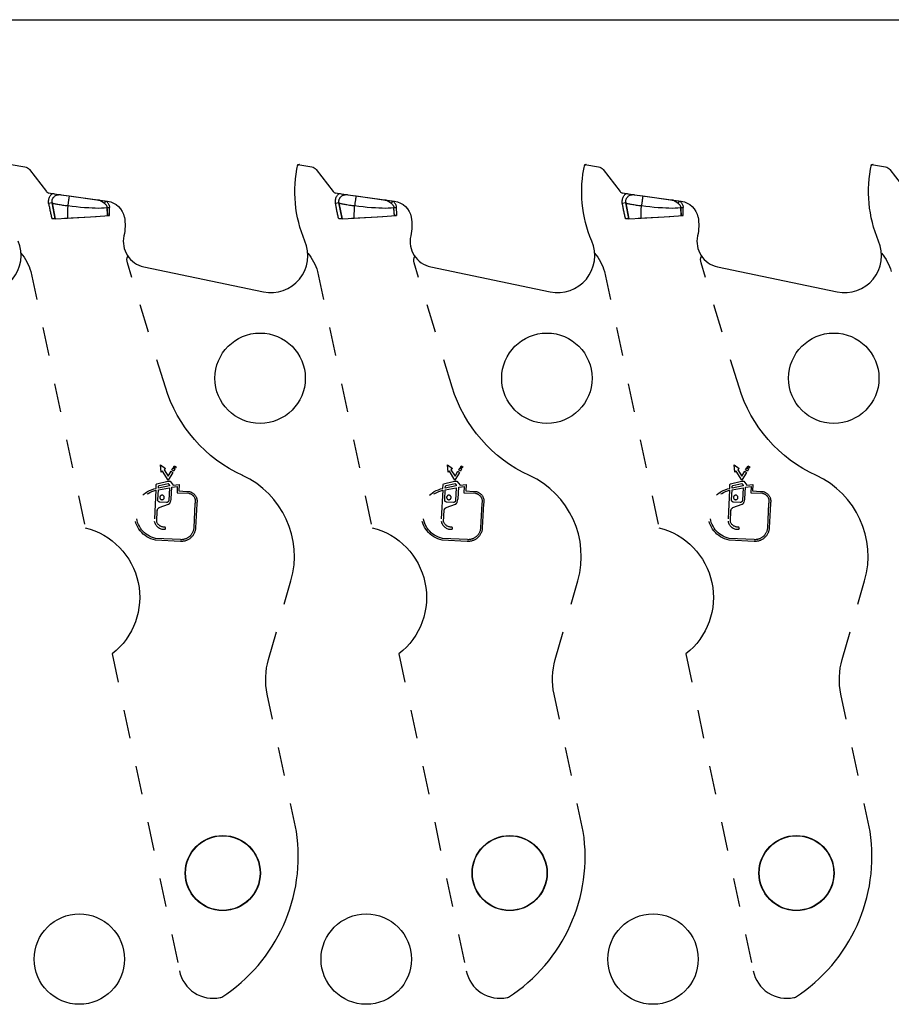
# Model space of a CAD drawing. Header units: inches. Extents: x 3 to 289, y 4 to 291.
# Tile 580 of 634: x 188.99 to 192.03, y 141.69 to 145.13. Entities that reach past the tile are written whole.
import ezdxf

# ---------------------------------------------------------------- set-up
doc = ezdxf.new("R2010")
doc.units = ezdxf.units.IN
doc.header["$LTSCALE"] = 0.5
doc.header["$MEASUREMENT"] = 0
doc.linetypes.add('HIDDEN', pattern=[0.225, 0.15, -0.075])
doc.layers.add('DBU', color=7, linetype='Continuous')

msp = doc.modelspace()

# ---------------------------------------------------------------- linework, layer by layer
at = {"layer": 'DBU', "color": 56, "linetype": 'Continuous'}
msp.add_line((177.3465, 145.127), (211.2496, 145.127), dxfattribs=at)
at = {"layer": 'DBU', "color": 30, "linetype": 'Continuous'}
for p, q in [((188.9615, 144.6226), (189.0098, 144.6141)), ((189.9615, 144.6226), (190.0098, 144.6141)), ((190.9615, 144.6226), (191.0098, 144.6141)), ((191.9615, 144.6226), (192.0098, 144.6141)), ((189.0252, 144.6047), (189.0846, 144.5276)), ((190.0252, 144.6047), (190.0846, 144.5276)), ((191.0252, 144.6047), (191.0846, 144.5276)), ((192.0252, 144.6047), (192.0846, 144.5276)), ((189.0928, 144.5229), (189.1119, 144.5202)), ((189.0954, 144.5078), (189.0966, 144.5103)), ((189.0966, 144.5103), (189.0981, 144.5127)), ((189.0981, 144.5127), (189.0997, 144.515)), ((189.0997, 144.515), (189.1016, 144.5172)), ((189.1016, 144.5172), (189.1035, 144.5192)), ((189.1035, 144.5192), (189.1056, 144.5211)), ((189.1056, 144.5211), (189.1091, 144.5206)), ((189.1091, 144.5206), (189.1119, 144.5202)), ((189.1119, 144.5202), (189.2981, 144.494)), ((189.1119, 144.5202), (189.1138, 144.5199)), ((189.1138, 144.5199), (189.1185, 144.5192)), ((189.1185, 144.5192), (189.1351, 144.5169)), ((189.1351, 144.5169), (189.1635, 144.5129)), ((189.1635, 144.5129), (189.1643, 144.5128)), ((189.1643, 144.5128), (189.2603, 144.4993)), ((190.0928, 144.5229), (190.1357, 144.5168)), ((190.0954, 144.5078), (190.0966, 144.5103)), ((190.0966, 144.5103), (190.0981, 144.5127)), ((190.0981, 144.5127), (190.0997, 144.515)), ((190.0997, 144.515), (190.1016, 144.5172)), ((190.1016, 144.5172), (190.1035, 144.5192)), ((190.1035, 144.5192), (190.1056, 144.5211)), ((190.1056, 144.5211), (190.1091, 144.5206)), ((190.1091, 144.5206), (190.1119, 144.5202)), ((190.1119, 144.5202), (190.1138, 144.5199)), ((190.1138, 144.5199), (190.1185, 144.5192)), ((190.1185, 144.5192), (190.1351, 144.5169)), ((190.1351, 144.5169), (190.1628, 144.513)), ((190.1364, 144.5167), (190.2981, 144.494)), ((190.1628, 144.513), (190.1637, 144.5129)), ((190.1637, 144.5129), (190.1643, 144.5128)), ((190.1643, 144.5128), (190.2603, 144.4993)), ((191.0928, 144.5229), (191.1351, 144.5169)), ((191.0954, 144.5078), (191.0966, 144.5103)), ((191.0966, 144.5103), (191.0981, 144.5127)), ((191.0981, 144.5127), (191.0997, 144.515)), ((191.0997, 144.515), (191.1016, 144.5172)), ((191.1016, 144.5172), (191.1035, 144.5192)), ((191.1035, 144.5192), (191.1056, 144.5211)), ((191.1056, 144.5211), (191.1091, 144.5206)), ((191.1091, 144.5206), (191.1119, 144.5202)), ((191.1119, 144.5202), (191.1138, 144.5199)), ((191.1138, 144.5199), (191.1185, 144.5192)), ((191.1185, 144.5192), (191.1342, 144.517)), ((191.1342, 144.517), (191.1351, 144.5169)), ((191.1351, 144.5169), (191.1357, 144.5168)), ((191.1351, 144.5169), (191.1636, 144.5129)), ((191.1357, 144.5168), (191.2981, 144.494)), ((191.1636, 144.5129), (191.1643, 144.5128)), ((191.1643, 144.5128), (191.2603, 144.4993)), ((189.0921, 144.4928), (189.0922, 144.4959)), ((189.0922, 144.4897), (189.0921, 144.4928)), ((189.0922, 144.4959), (189.0926, 144.4989)), ((189.0925, 144.4866), (189.0922, 144.4897)), ((189.0926, 144.4989), (189.0933, 144.502)), ((189.0933, 144.502), (189.0942, 144.5049)), ((189.0942, 144.5049), (189.0954, 144.5078)), ((189.2603, 144.4993), (189.2637, 144.4988)), ((189.2637, 144.4988), (189.2934, 144.4947)), ((189.2637, 144.4988), (189.2657, 144.4985)), ((189.2657, 144.4985), (189.2677, 144.498)), ((189.2677, 144.498), (189.2697, 144.4974)), ((189.2697, 144.4974), (189.2717, 144.4966)), ((189.2717, 144.4966), (189.2736, 144.4957)), ((189.2736, 144.4957), (189.2755, 144.4947)), ((189.2755, 144.4947), (189.2774, 144.4936)), ((189.2774, 144.4936), (189.2792, 144.4924)), ((189.2792, 144.4924), (189.2811, 144.4912)), ((189.2811, 144.4912), (189.2829, 144.4899)), ((189.2829, 144.4899), (189.2846, 144.4886)), ((189.2846, 144.4886), (189.2864, 144.4872)), ((189.2864, 144.4872), (189.2934, 144.4947)), ((189.2864, 144.4872), (189.2881, 144.4858)), ((189.2881, 144.4858), (189.2898, 144.4842)), ((189.2898, 144.4842), (189.2914, 144.4825)), ((189.2914, 144.4825), (189.2928, 144.4806)), ((189.2928, 144.4806), (189.2937, 144.4793)), ((189.2937, 144.4793), (189.2944, 144.4779)), ((189.2944, 144.4779), (189.295, 144.4764)), ((189.295, 144.4764), (189.2954, 144.4753)), ((189.2954, 144.4753), (189.2957, 144.4741)), ((189.2957, 144.4741), (189.2959, 144.4729)), ((190.0921, 144.4928), (190.0922, 144.4959)), ((190.0922, 144.4897), (190.0921, 144.4928)), ((190.0922, 144.4959), (190.0926, 144.4989)), ((190.0925, 144.4866), (190.0922, 144.4897)), ((190.0926, 144.4989), (190.0933, 144.502)), ((190.0933, 144.502), (190.0942, 144.5049)), ((190.0942, 144.5049), (190.0954, 144.5078)), ((190.2603, 144.4993), (190.2637, 144.4988)), ((190.2637, 144.4988), (190.2934, 144.4947)), ((190.2637, 144.4988), (190.2657, 144.4985)), ((190.2657, 144.4985), (190.2677, 144.498)), ((190.2677, 144.498), (190.2697, 144.4974)), ((190.2697, 144.4974), (190.2717, 144.4966)), ((190.2717, 144.4966), (190.2736, 144.4957)), ((190.2736, 144.4957), (190.2755, 144.4947)), ((190.2755, 144.4947), (190.2774, 144.4936)), ((190.2774, 144.4936), (190.2792, 144.4924)), ((190.2792, 144.4924), (190.2811, 144.4912)), ((190.2811, 144.4912), (190.2829, 144.4899)), ((190.2829, 144.4899), (190.2846, 144.4886)), ((190.2846, 144.4886), (190.2864, 144.4872)), ((190.2864, 144.4872), (190.2934, 144.4947)), ((190.2864, 144.4872), (190.2881, 144.4858)), ((190.2881, 144.4858), (190.2898, 144.4842)), ((190.2898, 144.4842), (190.2914, 144.4825)), ((190.2914, 144.4825), (190.2928, 144.4806)), ((190.2928, 144.4806), (190.2937, 144.4793)), ((190.2937, 144.4793), (190.2944, 144.4779)), ((190.2944, 144.4779), (190.295, 144.4764)), ((190.295, 144.4764), (190.2954, 144.4753)), ((190.2954, 144.4753), (190.2957, 144.4741)), ((190.2957, 144.4741), (190.2959, 144.4729)), ((191.0921, 144.4928), (191.0922, 144.4959)), ((191.0922, 144.4897), (191.0921, 144.4928)), ((191.0922, 144.4959), (191.0926, 144.4989)), ((191.0925, 144.4866), (191.0922, 144.4897)), ((191.0926, 144.4989), (191.0933, 144.502)), ((191.0933, 144.502), (191.0942, 144.5049)), ((191.0942, 144.5049), (191.0954, 144.5078)), ((191.2603, 144.4993), (191.2637, 144.4988)), ((191.2637, 144.4988), (191.2934, 144.4947)), ((191.2637, 144.4988), (191.2657, 144.4985)), ((191.2657, 144.4985), (191.2677, 144.498)), ((191.2677, 144.498), (191.2697, 144.4974)), ((191.2697, 144.4974), (191.2717, 144.4966)), ((191.2717, 144.4966), (191.2736, 144.4957)), ((191.2736, 144.4957), (191.2755, 144.4947)), ((191.2755, 144.4947), (191.2774, 144.4936)), ((191.2774, 144.4936), (191.2792, 144.4924)), ((191.2792, 144.4924), (191.2811, 144.4912)), ((191.2811, 144.4912), (191.2829, 144.4899)), ((191.2829, 144.4899), (191.2846, 144.4886)), ((191.2846, 144.4886), (191.2864, 144.4872)), ((191.2864, 144.4872), (191.2934, 144.4947)), ((191.2864, 144.4872), (191.2881, 144.4858)), ((191.2881, 144.4858), (191.2898, 144.4842)), ((191.2898, 144.4842), (191.2914, 144.4825)), ((191.2914, 144.4825), (191.2928, 144.4806)), ((191.2928, 144.4806), (191.2937, 144.4793)), ((191.2937, 144.4793), (191.2944, 144.4779)), ((191.2944, 144.4779), (191.295, 144.4764)), ((191.295, 144.4764), (191.2954, 144.4753)), ((191.2954, 144.4753), (191.2957, 144.4741)), ((191.2957, 144.4741), (191.2959, 144.4729)), ((189.2959, 144.4729), (189.296, 144.4717)), ((189.2985, 144.4439), (189.298, 144.4439)), ((189.299, 144.444), (189.2985, 144.4439)), ((189.305, 144.4443), (189.299, 144.444)), ((190.2959, 144.4729), (190.296, 144.4717)), ((190.299, 144.444), (190.298, 144.4439)), ((190.305, 144.4443), (190.299, 144.444)), ((191.2959, 144.4729), (191.296, 144.4717)), ((191.299, 144.444), (191.298, 144.4439)), ((191.305, 144.4443), (191.299, 144.444)), ((189.1131, 144.4327), (189.1041, 144.4322)), ((189.1153, 144.4328), (189.1131, 144.4327)), ((190.1131, 144.4327), (190.1041, 144.4322)), ((190.1153, 144.4328), (190.1131, 144.4327)), ((191.1131, 144.4327), (191.1041, 144.4322)), ((191.1153, 144.4328), (191.1131, 144.4327)), ((189.4244, 144.2652), (189.841, 144.1784)), ((190.4244, 144.2652), (190.841, 144.1784)), ((191.4244, 144.2652), (191.841, 144.1784))]:
    msp.add_line(p, q, dxfattribs=at)
at = {"layer": 'DBU', "color": 254, "linetype": 'HIDDEN'}
for p, q in [((189.1088, 144.5067), (189.1101, 144.5084)), ((189.1101, 144.5084), (189.1115, 144.5099)), ((189.1115, 144.5099), (189.1131, 144.5113)), ((189.1131, 144.5113), (189.1148, 144.5126)), ((189.1148, 144.5126), (189.1165, 144.5137)), ((189.1165, 144.5137), (189.1183, 144.5147)), ((189.1183, 144.5147), (189.1202, 144.5155)), ((189.1202, 144.5155), (189.1222, 144.5161)), ((189.1222, 144.5161), (189.1241, 144.5166)), ((189.1241, 144.5166), (189.1264, 144.517)), ((189.1264, 144.517), (189.1287, 144.5172)), ((189.1287, 144.5172), (189.131, 144.5173)), ((189.131, 144.5173), (189.1331, 144.5171)), ((189.1331, 144.5171), (189.1351, 144.5169)), ((189.1635, 144.5089), (189.1634, 144.5077)), ((189.1637, 144.5099), (189.1635, 144.5089)), ((189.1639, 144.5108), (189.1637, 144.5099)), ((189.164, 144.5115), (189.1639, 144.5108)), ((189.1641, 144.5121), (189.164, 144.5115)), ((189.1642, 144.5125), (189.1641, 144.5121)), ((189.1643, 144.5127), (189.1642, 144.5125)), ((189.1643, 144.5128), (189.1643, 144.5127)), ((190.1088, 144.5067), (190.1101, 144.5084)), ((190.1101, 144.5084), (190.1115, 144.5099)), ((190.1115, 144.5099), (190.1131, 144.5113)), ((190.1131, 144.5113), (190.1148, 144.5126)), ((190.1148, 144.5126), (190.1165, 144.5137)), ((190.1165, 144.5137), (190.1183, 144.5147)), ((190.1183, 144.5147), (190.1202, 144.5155)), ((190.1202, 144.5155), (190.1222, 144.5161)), ((190.1222, 144.5161), (190.1241, 144.5166)), ((190.1241, 144.5166), (190.1264, 144.517)), ((190.1264, 144.517), (190.1287, 144.5172)), ((190.1287, 144.5172), (190.131, 144.5173)), ((190.131, 144.5173), (190.1331, 144.5171)), ((190.1331, 144.5171), (190.1351, 144.5169)), ((190.1357, 144.5168), (190.1364, 144.5167)), ((190.1635, 144.5089), (190.1634, 144.5077)), ((190.1637, 144.5099), (190.1635, 144.5089)), ((190.1639, 144.5108), (190.1637, 144.5099)), ((190.164, 144.5115), (190.1639, 144.5108)), ((190.1641, 144.5121), (190.164, 144.5115)), ((190.1642, 144.5125), (190.1641, 144.5121)), ((190.1643, 144.5127), (190.1642, 144.5125)), ((190.1643, 144.5128), (190.1643, 144.5127)), ((191.1088, 144.5067), (191.1101, 144.5084)), ((191.1101, 144.5084), (191.1115, 144.5099)), ((191.1115, 144.5099), (191.1131, 144.5113)), ((191.1131, 144.5113), (191.1148, 144.5126)), ((191.1148, 144.5126), (191.1165, 144.5137)), ((191.1165, 144.5137), (191.1183, 144.5147)), ((191.1183, 144.5147), (191.1202, 144.5155)), ((191.1202, 144.5155), (191.1222, 144.5161)), ((191.1222, 144.5161), (191.1241, 144.5166)), ((191.1241, 144.5166), (191.1264, 144.517)), ((191.1264, 144.517), (191.1287, 144.5172)), ((191.1287, 144.5172), (191.131, 144.5173)), ((191.131, 144.5173), (191.1331, 144.5171)), ((191.1331, 144.5171), (191.1351, 144.5169)), ((191.1635, 144.5089), (191.1634, 144.5077)), ((191.1637, 144.5099), (191.1635, 144.5089)), ((191.1639, 144.5108), (191.1637, 144.5099)), ((191.164, 144.5115), (191.1639, 144.5108)), ((191.1641, 144.5121), (191.164, 144.5115)), ((191.1642, 144.5125), (191.1641, 144.5121)), ((191.1643, 144.5127), (191.1642, 144.5125)), ((191.1643, 144.5128), (191.1643, 144.5127)), ((189.1046, 144.4886), (189.0925, 144.4866)), ((189.1043, 144.4933), (189.1044, 144.4949)), ((189.1043, 144.4918), (189.1043, 144.4933)), ((189.1044, 144.4902), (189.1043, 144.4918)), ((189.1044, 144.4949), (189.1046, 144.4965)), ((189.1046, 144.4886), (189.1044, 144.4902)), ((189.1046, 144.4965), (189.1049, 144.4981)), ((189.1153, 144.4328), (189.1046, 144.4886)), ((189.1046, 144.4886), (189.1153, 144.4328)), ((189.1046, 144.4886), (189.1059, 144.488)), ((189.1049, 144.4981), (189.1053, 144.4996)), ((189.1053, 144.4996), (189.1058, 144.5011)), ((189.1058, 144.5011), (189.1064, 144.5026)), ((189.1059, 144.488), (189.1076, 144.4874)), ((189.1064, 144.5026), (189.1071, 144.504)), ((189.1071, 144.504), (189.1079, 144.5054)), ((189.1076, 144.4874), (189.1097, 144.4868)), ((189.1079, 144.5054), (189.1088, 144.5067)), ((189.1097, 144.4868), (189.1121, 144.4861)), ((189.1121, 144.4861), (189.1148, 144.4855)), ((189.1148, 144.4855), (189.1179, 144.4848)), ((189.1179, 144.4848), (189.1212, 144.4841)), ((189.1212, 144.4841), (189.1248, 144.4835)), ((189.1248, 144.4835), (189.1286, 144.4828)), ((189.1286, 144.4828), (189.1326, 144.4822)), ((189.1326, 144.4822), (189.1368, 144.4815)), ((189.1368, 144.4815), (189.1411, 144.4809)), ((189.1411, 144.4809), (189.1455, 144.4803)), ((189.1455, 144.4803), (189.15, 144.4798)), ((189.15, 144.4798), (189.1546, 144.4792)), ((189.1546, 144.4792), (189.1592, 144.4787)), ((189.1594, 144.4806), (189.1592, 144.4787)), ((189.1597, 144.4826), (189.1594, 144.4806)), ((189.16, 144.4846), (189.1597, 144.4826)), ((189.1602, 144.4866), (189.16, 144.4846)), ((189.1605, 144.4886), (189.1602, 144.4866)), ((189.1608, 144.4906), (189.1605, 144.4886)), ((189.1611, 144.4926), (189.1608, 144.4906)), ((189.1614, 144.4946), (189.1611, 144.4926)), ((189.1617, 144.4965), (189.1614, 144.4946)), ((189.1619, 144.4984), (189.1617, 144.4965)), ((189.1622, 144.5002), (189.1619, 144.4984)), ((189.1624, 144.5019), (189.1622, 144.5002)), ((189.1627, 144.5035), (189.1624, 144.5019)), ((189.1629, 144.505), (189.1627, 144.5035)), ((189.1632, 144.5065), (189.1629, 144.505)), ((189.1634, 144.5077), (189.1632, 144.5065)), ((189.2677, 144.498), (189.2673, 144.4981)), ((189.2697, 144.4974), (189.2677, 144.498)), ((189.2717, 144.4966), (189.2697, 144.4974)), ((189.2736, 144.4957), (189.2717, 144.4966)), ((189.2755, 144.4947), (189.2736, 144.4957)), ((189.2774, 144.4936), (189.2755, 144.4947)), ((189.2792, 144.4924), (189.2774, 144.4936)), ((189.2811, 144.4912), (189.2792, 144.4924)), ((189.2829, 144.4899), (189.2811, 144.4912)), ((189.2846, 144.4886), (189.2829, 144.4899)), ((189.2864, 144.4872), (189.2846, 144.4886)), ((189.2864, 144.4872), (189.2934, 144.4947)), ((189.2934, 144.4947), (189.2952, 144.4928)), ((189.2952, 144.4928), (189.297, 144.4908)), ((189.297, 144.4908), (189.2987, 144.4886)), ((189.2987, 144.4886), (189.3003, 144.4862)), ((189.3003, 144.4862), (189.3016, 144.4836)), ((189.3016, 144.4836), (189.3024, 144.4818)), ((189.3024, 144.4818), (189.3031, 144.48)), ((189.3031, 144.48), (189.3037, 144.478)), ((189.3037, 144.478), (189.3041, 144.476)), ((189.3041, 144.476), (189.3044, 144.474)), ((189.3044, 144.474), (189.3045, 144.4719)), ((190.1046, 144.4886), (190.0925, 144.4866)), ((190.1043, 144.4933), (190.1044, 144.4949)), ((190.1043, 144.4918), (190.1043, 144.4933)), ((190.1044, 144.4902), (190.1043, 144.4918)), ((190.1044, 144.4949), (190.1046, 144.4965)), ((190.1046, 144.4886), (190.1044, 144.4902)), ((190.1046, 144.4965), (190.1049, 144.4981)), ((190.1153, 144.4328), (190.1046, 144.4886)), ((190.1046, 144.4886), (190.1153, 144.4328)), ((190.1046, 144.4886), (190.1059, 144.488)), ((190.1049, 144.4981), (190.1053, 144.4996)), ((190.1053, 144.4996), (190.1058, 144.5011)), ((190.1058, 144.5011), (190.1064, 144.5026)), ((190.1059, 144.488), (190.1076, 144.4874)), ((190.1064, 144.5026), (190.1071, 144.504)), ((190.1071, 144.504), (190.1079, 144.5054)), ((190.1076, 144.4874), (190.1097, 144.4868)), ((190.1079, 144.5054), (190.1088, 144.5067)), ((190.1097, 144.4868), (190.1121, 144.4861)), ((190.1121, 144.4861), (190.1148, 144.4855)), ((190.1148, 144.4855), (190.1179, 144.4848)), ((190.1179, 144.4848), (190.1212, 144.4841)), ((190.1212, 144.4841), (190.1248, 144.4835)), ((190.1248, 144.4835), (190.1286, 144.4828)), ((190.1286, 144.4828), (190.1326, 144.4822)), ((190.1326, 144.4822), (190.1368, 144.4815)), ((190.1368, 144.4815), (190.1411, 144.4809)), ((190.1411, 144.4809), (190.1455, 144.4803)), ((190.1455, 144.4803), (190.15, 144.4798)), ((190.15, 144.4798), (190.1546, 144.4792)), ((190.1546, 144.4792), (190.1592, 144.4787)), ((190.1594, 144.4806), (190.1592, 144.4787)), ((190.1597, 144.4826), (190.1594, 144.4806)), ((190.16, 144.4846), (190.1597, 144.4826)), ((190.1602, 144.4866), (190.16, 144.4846)), ((190.1605, 144.4886), (190.1602, 144.4866)), ((190.1608, 144.4906), (190.1605, 144.4886)), ((190.1611, 144.4926), (190.1608, 144.4906)), ((190.1614, 144.4946), (190.1611, 144.4926)), ((190.1617, 144.4965), (190.1614, 144.4946)), ((190.1619, 144.4984), (190.1617, 144.4965)), ((190.1622, 144.5002), (190.1619, 144.4984)), ((190.1624, 144.5019), (190.1622, 144.5002)), ((190.1627, 144.5035), (190.1624, 144.5019)), ((190.1629, 144.505), (190.1627, 144.5035)), ((190.1632, 144.5065), (190.1629, 144.505)), ((190.1634, 144.5077), (190.1632, 144.5065)), ((190.2677, 144.498), (190.2673, 144.4981)), ((190.2697, 144.4974), (190.2677, 144.498)), ((190.2717, 144.4966), (190.2697, 144.4974)), ((190.2736, 144.4957), (190.2717, 144.4966)), ((190.2755, 144.4947), (190.2736, 144.4957)), ((190.2774, 144.4936), (190.2755, 144.4947)), ((190.2792, 144.4924), (190.2774, 144.4936)), ((190.2811, 144.4912), (190.2792, 144.4924)), ((190.2829, 144.4899), (190.2811, 144.4912)), ((190.2846, 144.4886), (190.2829, 144.4899)), ((190.2864, 144.4872), (190.2846, 144.4886)), ((190.2864, 144.4872), (190.2934, 144.4947)), ((190.2934, 144.4947), (190.2952, 144.4928)), ((190.2952, 144.4928), (190.297, 144.4908)), ((190.297, 144.4908), (190.2987, 144.4886)), ((190.2987, 144.4886), (190.3003, 144.4862)), ((190.3003, 144.4862), (190.3016, 144.4836)), ((190.3016, 144.4836), (190.3024, 144.4818)), ((190.3024, 144.4818), (190.3031, 144.48)), ((190.3031, 144.48), (190.3037, 144.478)), ((190.3037, 144.478), (190.3041, 144.476)), ((190.3041, 144.476), (190.3044, 144.474)), ((190.3044, 144.474), (190.3045, 144.4719)), ((191.1046, 144.4886), (191.0925, 144.4866)), ((191.1043, 144.4933), (191.1044, 144.4949)), ((191.1043, 144.4918), (191.1043, 144.4933)), ((191.1044, 144.4902), (191.1043, 144.4918)), ((191.1044, 144.4949), (191.1046, 144.4965)), ((191.1046, 144.4886), (191.1044, 144.4902)), ((191.1046, 144.4965), (191.1049, 144.4981)), ((191.1153, 144.4328), (191.1046, 144.4886)), ((191.1046, 144.4886), (191.1153, 144.4328)), ((191.1046, 144.4886), (191.1059, 144.488)), ((191.1049, 144.4981), (191.1053, 144.4996)), ((191.1053, 144.4996), (191.1058, 144.5011)), ((191.1058, 144.5011), (191.1064, 144.5026)), ((191.1059, 144.488), (191.1076, 144.4874)), ((191.1064, 144.5026), (191.1071, 144.504)), ((191.1071, 144.504), (191.1079, 144.5054)), ((191.1076, 144.4874), (191.1097, 144.4868)), ((191.1079, 144.5054), (191.1088, 144.5067)), ((191.1097, 144.4868), (191.1121, 144.4861)), ((191.1121, 144.4861), (191.1148, 144.4855)), ((191.1148, 144.4855), (191.1179, 144.4848)), ((191.1179, 144.4848), (191.1212, 144.4841)), ((191.1212, 144.4841), (191.1248, 144.4835)), ((191.1248, 144.4835), (191.1286, 144.4828)), ((191.1286, 144.4828), (191.1326, 144.4822)), ((191.1326, 144.4822), (191.1368, 144.4815)), ((191.1368, 144.4815), (191.1411, 144.4809)), ((191.1411, 144.4809), (191.1455, 144.4803)), ((191.1455, 144.4803), (191.15, 144.4798)), ((191.15, 144.4798), (191.1546, 144.4792)), ((191.1546, 144.4792), (191.1592, 144.4787)), ((191.1594, 144.4806), (191.1592, 144.4787)), ((191.1597, 144.4826), (191.1594, 144.4806)), ((191.16, 144.4846), (191.1597, 144.4826)), ((191.1602, 144.4866), (191.16, 144.4846)), ((191.1605, 144.4886), (191.1602, 144.4866)), ((191.1608, 144.4906), (191.1605, 144.4886)), ((191.1611, 144.4926), (191.1608, 144.4906)), ((191.1614, 144.4946), (191.1611, 144.4926)), ((191.1617, 144.4965), (191.1614, 144.4946)), ((191.1619, 144.4984), (191.1617, 144.4965)), ((191.1622, 144.5002), (191.1619, 144.4984)), ((191.1624, 144.5019), (191.1622, 144.5002)), ((191.1627, 144.5035), (191.1624, 144.5019)), ((191.1629, 144.505), (191.1627, 144.5035)), ((191.1632, 144.5065), (191.1629, 144.505)), ((191.1634, 144.5077), (191.1632, 144.5065)), ((191.2677, 144.498), (191.2673, 144.4981)), ((191.2697, 144.4974), (191.2677, 144.498)), ((191.2717, 144.4966), (191.2697, 144.4974)), ((191.2736, 144.4957), (191.2717, 144.4966)), ((191.2755, 144.4947), (191.2736, 144.4957)), ((191.2774, 144.4936), (191.2755, 144.4947)), ((191.2792, 144.4924), (191.2774, 144.4936)), ((191.2811, 144.4912), (191.2792, 144.4924)), ((191.2829, 144.4899), (191.2811, 144.4912)), ((191.2846, 144.4886), (191.2829, 144.4899)), ((191.2864, 144.4872), (191.2846, 144.4886)), ((191.2864, 144.4872), (191.2934, 144.4947)), ((191.2934, 144.4947), (191.2952, 144.4928)), ((191.2952, 144.4928), (191.297, 144.4908)), ((191.297, 144.4908), (191.2987, 144.4886)), ((191.2987, 144.4886), (191.3003, 144.4862)), ((191.3003, 144.4862), (191.3016, 144.4836)), ((191.3016, 144.4836), (191.3024, 144.4818)), ((191.3024, 144.4818), (191.3031, 144.48)), ((191.3031, 144.48), (191.3037, 144.478)), ((191.3037, 144.478), (191.3041, 144.476)), ((191.3041, 144.476), (191.3044, 144.474)), ((191.3044, 144.474), (191.3045, 144.4719)), ((189.1478, 144.4348), (189.2386, 144.4403)), ((189.158, 144.4354), (189.298, 144.4439)), ((189.256, 144.4414), (189.3044, 144.4443)), ((189.296, 144.4717), (189.3045, 144.4719)), ((189.298, 144.4439), (189.296, 144.4717)), ((189.3044, 144.4443), (189.305, 144.4443)), ((190.1478, 144.4348), (190.2386, 144.4403)), ((190.158, 144.4354), (190.298, 144.4439)), ((190.256, 144.4414), (190.3044, 144.4443)), ((190.296, 144.4717), (190.3045, 144.4719)), ((190.298, 144.4439), (190.296, 144.4717)), ((190.3044, 144.4443), (190.305, 144.4443)), ((191.1478, 144.4348), (191.2386, 144.4403)), ((191.158, 144.4354), (191.298, 144.4439)), ((191.256, 144.4414), (191.3044, 144.4443)), ((191.296, 144.4717), (191.3045, 144.4719)), ((191.298, 144.4439), (191.296, 144.4717)), ((191.3044, 144.4443), (191.305, 144.4443)), ((189.1153, 144.4328), (189.158, 144.4354)), ((190.1153, 144.4328), (190.158, 144.4354)), ((191.1153, 144.4328), (191.158, 144.4354)), ((189.4993, 143.846), (189.3669, 144.2792)), ((190.4993, 143.846), (190.3669, 144.2792)), ((191.4993, 143.846), (191.3669, 144.2792)), ((189.0302, 144.2492), (189.2201, 143.3558)), ((190.0302, 144.2492), (190.2201, 143.3558)), ((191.0302, 144.2492), (191.2201, 143.3558)), ((189.4853, 143.5499), (189.4825, 143.575)), ((189.4825, 143.575), (189.5001, 143.5629)), ((189.4898, 143.5536), (189.4853, 143.5499)), ((189.5089, 143.5214), (189.4898, 143.5536)), ((189.5001, 143.5629), (189.4947, 143.5581)), ((189.4947, 143.5581), (189.5097, 143.5359)), ((189.5253, 143.5482), (189.5089, 143.5214)), ((189.5097, 143.5359), (189.5192, 143.5527)), ((189.5192, 143.5527), (189.5253, 143.5482)), ((189.5222, 143.5575), (189.526, 143.5642)), ((189.5284, 143.5536), (189.5222, 143.5575)), ((189.526, 143.5642), (189.5321, 143.5597)), ((189.5279, 143.5671), (189.5304, 143.5714)), ((189.5341, 143.5632), (189.5279, 143.5671)), ((189.5321, 143.5597), (189.5284, 143.5536)), ((189.5304, 143.5714), (189.5369, 143.5678)), ((189.5369, 143.5678), (189.5341, 143.5632)), ((190.4825, 143.575), (190.5001, 143.5629)), ((190.4853, 143.5499), (190.4825, 143.575)), ((190.4898, 143.5536), (190.4853, 143.5499)), ((190.5089, 143.5214), (190.4898, 143.5536)), ((190.5001, 143.5629), (190.4947, 143.5581)), ((190.4947, 143.5581), (190.5097, 143.5359)), ((190.5253, 143.5482), (190.5089, 143.5214)), ((190.5097, 143.5359), (190.5192, 143.5527)), ((190.5192, 143.5527), (190.5253, 143.5482)), ((190.5222, 143.5575), (190.526, 143.5642)), ((190.5284, 143.5536), (190.5222, 143.5575)), ((190.526, 143.5642), (190.5321, 143.5597)), ((190.5279, 143.5671), (190.5304, 143.5714)), ((190.5341, 143.5632), (190.5279, 143.5671)), ((190.5321, 143.5597), (190.5284, 143.5536)), ((190.5304, 143.5714), (190.5369, 143.5678)), ((190.5369, 143.5678), (190.5341, 143.5632)), ((191.4825, 143.575), (191.5001, 143.5629)), ((191.4853, 143.5499), (191.4825, 143.575)), ((191.4898, 143.5536), (191.4853, 143.5499)), ((191.5089, 143.5214), (191.4898, 143.5536)), ((191.5001, 143.5629), (191.4947, 143.5581)), ((191.4947, 143.5581), (191.5097, 143.5359)), ((191.5253, 143.5482), (191.5089, 143.5214)), ((191.5097, 143.5359), (191.5192, 143.5527)), ((191.5192, 143.5527), (191.5253, 143.5482)), ((191.5222, 143.5575), (191.526, 143.5642)), ((191.5284, 143.5536), (191.5222, 143.5575)), ((191.526, 143.5642), (191.5321, 143.5597)), ((191.5279, 143.5671), (191.5304, 143.5714)), ((191.5341, 143.5632), (191.5279, 143.5671)), ((191.5321, 143.5597), (191.5284, 143.5536)), ((191.5304, 143.5714), (191.5369, 143.5678)), ((191.5369, 143.5678), (191.5341, 143.5632)), ((189.4692, 143.5091), (189.5076, 143.5184)), ((189.5076, 143.5184), (189.516, 143.5179)), ((189.516, 143.5179), (189.5268, 143.5039)), ((190.4692, 143.5091), (190.5076, 143.5184)), ((190.5076, 143.5184), (190.516, 143.5179)), ((190.516, 143.5179), (190.5268, 143.5039)), ((191.4692, 143.5091), (191.5076, 143.5184)), ((191.5076, 143.5184), (191.516, 143.5179)), ((191.516, 143.5179), (191.5268, 143.5039)), ((189.4666, 143.4864), (189.461, 143.3789)), ((189.4669, 143.4928), (189.4676, 143.5065)), ((189.4676, 143.5065), (189.4692, 143.5091)), ((189.4732, 143.4527), (189.4751, 143.488)), ((189.4751, 143.488), (189.5134, 143.4951)), ((189.5137, 143.5015), (189.4754, 143.4944)), ((189.4754, 143.4944), (189.4757, 143.5004)), ((189.4757, 143.5004), (189.478, 143.5037)), ((189.478, 143.5037), (189.5093, 143.5098)), ((189.5093, 143.5098), (189.5101, 143.5091)), ((189.5134, 143.4951), (189.5111, 143.4507)), ((189.5199, 143.457), (189.522, 143.4969)), ((189.522, 143.4969), (189.5411, 143.4994)), ((189.5268, 143.5039), (189.5478, 143.5065)), ((189.5411, 143.4994), (189.54, 143.4781)), ((189.5478, 143.5065), (189.5466, 143.484)), ((189.5466, 143.484), (189.5738, 143.4825)), ((190.4666, 143.4864), (190.461, 143.3789)), ((190.4669, 143.4928), (190.4676, 143.5065)), ((190.4676, 143.5065), (190.4692, 143.5091)), ((190.4732, 143.4527), (190.4751, 143.488)), ((190.4751, 143.488), (190.5134, 143.4951)), ((190.5137, 143.5015), (190.4754, 143.4944)), ((190.4754, 143.4944), (190.4757, 143.5004)), ((190.4757, 143.5004), (190.478, 143.5037)), ((190.478, 143.5037), (190.5093, 143.5098)), ((190.5093, 143.5098), (190.5101, 143.5091)), ((190.5134, 143.4951), (190.5111, 143.4507)), ((190.5199, 143.457), (190.522, 143.4969)), ((190.522, 143.4969), (190.5411, 143.4994)), ((190.5268, 143.5039), (190.5478, 143.5065)), ((190.5411, 143.4994), (190.54, 143.4781)), ((190.5478, 143.5065), (190.5466, 143.484)), ((190.5466, 143.484), (190.5738, 143.4825)), ((191.4666, 143.4864), (191.461, 143.3789)), ((191.4669, 143.4928), (191.4676, 143.5065)), ((191.4676, 143.5065), (191.4692, 143.5091)), ((191.4732, 143.4527), (191.4751, 143.488)), ((191.4751, 143.488), (191.5134, 143.4951)), ((191.5137, 143.5015), (191.4754, 143.4944)), ((191.4754, 143.4944), (191.4757, 143.5004)), ((191.4757, 143.5004), (191.478, 143.5037)), ((191.478, 143.5037), (191.5093, 143.5098)), ((191.5093, 143.5098), (191.5101, 143.5091)), ((191.5134, 143.4951), (191.5111, 143.4507)), ((191.5199, 143.457), (191.522, 143.4969)), ((191.522, 143.4969), (191.5411, 143.4994)), ((191.5268, 143.5039), (191.5478, 143.5065)), ((191.5411, 143.4994), (191.54, 143.4781)), ((191.5478, 143.5065), (191.5466, 143.484)), ((191.5466, 143.484), (191.5738, 143.4825)), ((189.5037, 143.4441), (189.4799, 143.4453)), ((189.5169, 143.4451), (189.5195, 143.4548)), ((189.54, 143.4781), (189.5809, 143.4759)), ((190.5037, 143.4441), (190.4799, 143.4453)), ((190.5169, 143.4451), (190.5195, 143.4548)), ((190.54, 143.4781), (190.5809, 143.4759)), ((191.5037, 143.4441), (191.4799, 143.4453)), ((191.5169, 143.4451), (191.5195, 143.4548)), ((191.54, 143.4781), (191.5809, 143.4759)), ((189.4693, 143.377), (189.4713, 143.4166)), ((189.4781, 143.4259), (189.5104, 143.4381)), ((189.6026, 143.4405), (189.5982, 143.3554)), ((189.6089, 143.4395), (189.6044, 143.3551)), ((190.4693, 143.377), (190.4713, 143.4166)), ((190.4781, 143.4259), (190.5104, 143.4381)), ((190.6026, 143.4405), (190.5982, 143.3554)), ((190.6089, 143.4395), (190.6044, 143.3551)), ((191.4693, 143.377), (191.4713, 143.4166)), ((191.4781, 143.4259), (191.5104, 143.4381)), ((191.6026, 143.4405), (191.5982, 143.3554)), ((191.6089, 143.4395), (191.6044, 143.3551)), ((189.5521, 143.308), (189.4645, 143.3126)), ((189.5525, 143.3143), (189.4653, 143.3189)), ((190.5521, 143.308), (190.4645, 143.3126)), ((190.5525, 143.3143), (190.4653, 143.3189)), ((191.5521, 143.308), (191.4645, 143.3126)), ((191.5525, 143.3143), (191.4653, 143.3189)), ((189.8588, 142.8968), (189.9373, 143.1707)), ((190.8588, 142.8968), (190.9373, 143.1707)), ((191.8588, 142.8968), (191.9373, 143.1707)), ((189.3136, 142.9159), (189.5486, 141.8106)), ((190.3136, 142.9159), (190.5486, 141.8106)), ((191.3136, 142.9159), (191.5486, 141.8106)), ((189.9564, 142.2968), (189.8545, 142.776)), ((190.9564, 142.2968), (190.8545, 142.776)), ((191.9564, 142.2968), (191.8545, 142.776))]:
    msp.add_line(p, q, dxfattribs=at)
at = {"layer": 'DBU', "color": 4, "linetype": 'Continuous'}
for p, q in [((189.1046, 144.4886), (189.0925, 144.4866)), ((189.1592, 144.4787), (189.174, 144.477)), ((189.174, 144.477), (189.1888, 144.4754)), ((189.1888, 144.4754), (189.2035, 144.4739)), ((190.1046, 144.4886), (190.0925, 144.4866)), ((190.1592, 144.4787), (190.174, 144.477)), ((190.174, 144.477), (190.1888, 144.4754)), ((190.1888, 144.4754), (190.2035, 144.4739)), ((191.1046, 144.4886), (191.0925, 144.4866)), ((191.1592, 144.4787), (191.174, 144.477)), ((191.174, 144.477), (191.1888, 144.4754)), ((191.1888, 144.4754), (191.2035, 144.4739)), ((189.2035, 144.4739), (189.2179, 144.4727)), ((189.2179, 144.4727), (189.2321, 144.4717)), ((189.2321, 144.4717), (189.2437, 144.471)), ((189.2437, 144.471), (189.255, 144.4706)), ((189.255, 144.4706), (189.2659, 144.4705)), ((189.2659, 144.4705), (189.2765, 144.4706)), ((189.2765, 144.4706), (189.2865, 144.471)), ((189.2865, 144.471), (189.296, 144.4717)), ((189.296, 144.4717), (189.3045, 144.4719)), ((190.2035, 144.4739), (190.2179, 144.4727)), ((190.2179, 144.4727), (190.2321, 144.4717)), ((190.2321, 144.4717), (190.2437, 144.471)), ((190.2437, 144.471), (190.255, 144.4706)), ((190.255, 144.4706), (190.2659, 144.4705)), ((190.2659, 144.4705), (190.2765, 144.4706)), ((190.2765, 144.4706), (190.2865, 144.471)), ((190.2865, 144.471), (190.296, 144.4717)), ((190.296, 144.4717), (190.3045, 144.4719)), ((191.2035, 144.4739), (191.2179, 144.4727)), ((191.2179, 144.4727), (191.2321, 144.4717)), ((191.2321, 144.4717), (191.2437, 144.471)), ((191.2437, 144.471), (191.255, 144.4706)), ((191.255, 144.4706), (191.2659, 144.4705)), ((191.2659, 144.4705), (191.2765, 144.4706)), ((191.2765, 144.4706), (191.2865, 144.471)), ((191.2865, 144.471), (191.296, 144.4717)), ((191.296, 144.4717), (191.3045, 144.4719))]:
    msp.add_line(p, q, dxfattribs=at)
at = {"layer": 'DBU', "color": 30, "linetype": 'Continuous'}
for centre, radius in [((189.8296, 143.877), 0.1575), ((190.8296, 143.877), 0.1575), ((191.8296, 143.877), 0.1575), ((189.6996, 142.152), 0.131), ((189.6996, 142.152), 0.13), ((190.6996, 142.152), 0.131), ((190.6996, 142.152), 0.13), ((191.6996, 142.152), 0.131), ((191.6996, 142.152), 0.13), ((189.1996, 141.852), 0.1575), ((190.1996, 141.852), 0.1575), ((191.1996, 141.852), 0.1575)]:
    msp.add_circle(centre, radius, dxfattribs=at)
at = {"layer": 'DBU', "color": 254, "linetype": 'HIDDEN', "extrusion": (0, 0, -1)}
for centre in [(-189.4878, 143.4615), (-190.4878, 143.4615), (-191.4878, 143.4615)]:
    msp.add_circle(centre, 0.00784, dxfattribs=at)
at = {"layer": 'DBU', "color": 30, "linetype": 'Continuous', "extrusion": (0, 0, -1)}
for centre, radius, start, end in [((-189.0054, 144.5895), 0.025, 100.0258, 142.4115), ((-190.3891, 144.5269), 0.4382, 336.9304, 12.6192), ((-190.0054, 144.5895), 0.025, 100.0258, 142.4115), ((-191.3891, 144.5269), 0.4382, 336.9304, 12.6192), ((-191.0054, 144.5895), 0.025, 100.0258, 142.4115), ((-192.3891, 144.5269), 0.4382, 336.9304, 12.6192), ((-192.0054, 144.5895), 0.025, 100.0258, 142.4115), ((-189.2885, 144.4258), 0.0689, 98, 169.7316), ((-190.2885, 144.4258), 0.0689, 98, 169.7316), ((-191.2885, 144.4258), 0.0689, 98, 169.7316), ((-189.1965, 144.4091), 0.1625, 169.7316, 192.7468), ((-190.1965, 144.4091), 0.1625, 169.7316, 192.7468), ((-191.1965, 144.4091), 0.1625, 169.7316, 192.7468), ((-188.8476, 144.1933), 0.191, 140.9914, 162.9858), ((-189.8476, 144.1933), 0.191, 140.9914, 162.9858), ((-190.8476, 144.1933), 0.191, 140.9914, 162.9858), ((-191.8476, 144.1933), 0.191, 140.9914, 162.9858), ((-189.3968, 144.2883), 0.0313, 342.9999, 26.1997), ((-190.3968, 144.2883), 0.0313, 342.9999, 26.1997), ((-191.3968, 144.2883), 0.0313, 342.9999, 26.1997), ((-189.9775, 143.9922), 0.5, 294.6543, 342.9999), ((-190.9775, 143.9922), 0.5, 294.6543, 342.9999), ((-191.9775, 143.9922), 0.5, 294.6543, 342.9999), ((-189.16, 143.1131), 0.25, 103.9254, 232.0746), ((-190.16, 143.1131), 0.25, 103.9254, 232.0746), ((-191.16, 143.1131), 0.25, 103.9254, 232.0746), ((-190.0991, 142.8279), 0.25, 348, 16), ((-191.0991, 142.8279), 0.25, 348, 16), ((-192.0991, 142.8279), 0.25, 348, 16)]:
    msp.add_arc(centre, radius, start, end, dxfattribs=at)
at = {"layer": 'DBU', "color": 254, "linetype": 'HIDDEN'}
for centre, radius, start, end in [((189.966, 144.616), 0.00571, 79.9742, 168.1032), ((190.966, 144.616), 0.00571, 79.9742, 168.1032), ((191.966, 144.616), 0.00571, 79.9742, 168.1032), ((189.6881, 144.5843), 0.6035, 189.3125, 194.5981), ((189.831, 144.4395), 0.673, 176.6632, 180.3504), ((202.7047, 144.6844), 12.4021, 180.98189, 181.10926), ((189.5067, 143.4479), 0.0105, 290.6817, 344.703), ((189.5093, 143.4576), 0.0105, 344.703, 357), ((190.5067, 143.4479), 0.0105, 290.6817, 344.703), ((190.5093, 143.4576), 0.0105, 344.703, 357), ((191.5067, 143.4479), 0.0105, 290.6817, 344.703), ((191.5093, 143.4576), 0.0105, 344.703, 357), ((189.4948, 143.3849), 0.0344, 190.0192, 272.7393), ((190.4948, 143.3849), 0.0344, 190.0192, 272.7393), ((191.4948, 143.3849), 0.0344, 190.0192, 272.7393), ((189.4967, 143.3542), 0.00376, 267, 96.9146), ((190.4967, 143.3542), 0.00376, 267, 96.9146), ((191.4967, 143.3542), 0.00376, 267, 96.9146)]:
    msp.add_arc(centre, radius, start, end, dxfattribs=at)
at = {"layer": 'DBU', "color": 30, "linetype": 'Continuous'}
for centre, radius, start, end in [((189.0945, 144.5352), 0.0125, 217.5885, 262), ((190.0945, 144.5352), 0.0125, 217.5885, 262), ((191.0945, 144.5352), 0.0125, 217.5885, 262), ((189.4427, 144.3534), 0.09, 167.2532, 258.2208), ((190.4427, 144.3534), 0.09, 167.2532, 258.2208), ((191.4427, 144.3534), 0.09, 167.2532, 258.2208), ((188.8673, 144.3047), 0.129, 258.2208, 23.0696), ((189.8673, 144.3047), 0.129, 258.2208, 23.0696), ((190.8673, 144.3047), 0.129, 258.2208, 23.0696), ((191.8673, 144.3047), 0.129, 258.2208, 23.0696), ((189.6393, 143.2562), 0.31, 344, 65.2945), ((190.6393, 143.2562), 0.31, 344, 65.2945), ((191.6393, 143.2562), 0.31, 344, 65.2945), ((189.3778, 142.2104), 0.585, 302.9234, 8.4907), ((190.3778, 142.2104), 0.585, 302.9234, 8.4907), ((191.3778, 142.2104), 0.585, 302.9234, 8.4907), ((189.6659, 141.8356), 0.12, 192, 282.0043), ((190.6659, 141.8356), 0.12, 192, 282.0043), ((191.6659, 141.8356), 0.12, 192, 282.0043), ((189.6665, 141.833), 0.1174, 282.0043, 284.4452), ((190.6665, 141.833), 0.1174, 282.0043, 284.4452), ((191.6665, 141.833), 0.1174, 282.0043, 284.4452)]:
    msp.add_arc(centre, radius, start, end, dxfattribs=at)
at = {"layer": 'DBU', "color": 254, "linetype": 'HIDDEN', "extrusion": (0, 0, -1)}
for centre, radius, start, end in [((-189.2596, 144.4694), 0.0297, 97.825, 104.8748), ((-190.6881, 144.5843), 0.6035, 345.4019, 350.6875), ((-190.831, 144.4395), 0.673, 359.6496, 3.3368), ((-190.2596, 144.4694), 0.0297, 97.825, 104.8748), ((-191.6881, 144.5843), 0.6035, 345.4019, 350.6875), ((-191.831, 144.4395), 0.673, 359.6496, 3.3368), ((-191.2596, 144.4694), 0.0297, 97.825, 104.8748), ((-201.7047, 144.6844), 12.4021, 358.89074, 359.01811), ((-203.7047, 144.6844), 12.4021, 358.89074, 359.01811), ((-189.4835, 143.4025), 0.0918, 281.9262, 79.6209), ((-189.4835, 143.4025), 0.0856, 282.247, 78.6237), ((-189.5032, 143.5011), 0.0105, 131.3426, 178.2042), ((-189.5759, 143.4485), 0.0341, 86.4885, 195.2728), ((-190.4835, 143.4025), 0.0918, 281.9262, 79.6209), ((-190.4835, 143.4025), 0.0856, 282.247, 78.6237), ((-190.5032, 143.5011), 0.0105, 131.3426, 178.2042), ((-190.5759, 143.4485), 0.0341, 86.4885, 195.2728), ((-191.4835, 143.4025), 0.0918, 281.9262, 79.6209), ((-191.4835, 143.4025), 0.0856, 282.247, 78.6237), ((-191.5032, 143.5011), 0.0105, 131.3426, 178.2042), ((-191.5759, 143.4485), 0.0341, 86.4885, 195.2728), ((-189.4803, 143.4523), 0.00703, 273, 3), ((-189.5041, 143.4511), 0.00703, 183, 273), ((-189.5759, 143.4485), 0.0279, 100.2054, 196.5849), ((-190.4803, 143.4523), 0.00703, 273, 3), ((-190.5041, 143.4511), 0.00703, 183, 273), ((-190.5759, 143.4485), 0.0279, 100.2054, 196.5849), ((-191.4803, 143.4523), 0.00703, 273, 3), ((-191.5041, 143.4511), 0.00703, 183, 273), ((-191.5759, 143.4485), 0.0279, 100.2054, 196.5849), ((-189.4819, 143.416), 0.0105, 3, 69.3183), ((-190.4819, 143.416), 0.0105, 3, 69.3183), ((-191.4819, 143.416), 0.0105, 3, 69.3183), ((-189.4956, 143.3857), 0.0277, 268.7143, 341.8106), ((-190.4956, 143.3857), 0.0277, 268.7143, 341.8106), ((-191.4956, 143.3857), 0.0277, 268.7143, 341.8106), ((-189.5548, 143.3577), 0.0497, 183, 273), ((-189.5548, 143.3577), 0.0435, 183, 273), ((-190.5548, 143.3577), 0.0497, 183, 273), ((-190.5548, 143.3577), 0.0435, 183, 273), ((-191.5548, 143.3577), 0.0497, 183, 273), ((-191.5548, 143.3577), 0.0435, 183, 273)]:
    msp.add_arc(centre, radius, start, end, dxfattribs=at)
at = {"layer": 'DBU', "color": 4, "linetype": 'Continuous'}
for centre in [(193.6554, 144.7789), (195.6554, 144.7789)]:
    msp.add_arc(centre, 4.3703, 184.0304, 184.3965, dxfattribs=at)
at = {"layer": 'DBU', "color": 4, "linetype": 'Continuous', "extrusion": (0, 0, -1)}
msp.add_arc((-194.6554, 144.7789), 4.3703, 355.6035, 355.9696, dxfattribs=at)

doc.saveas('drawing.dxf')
